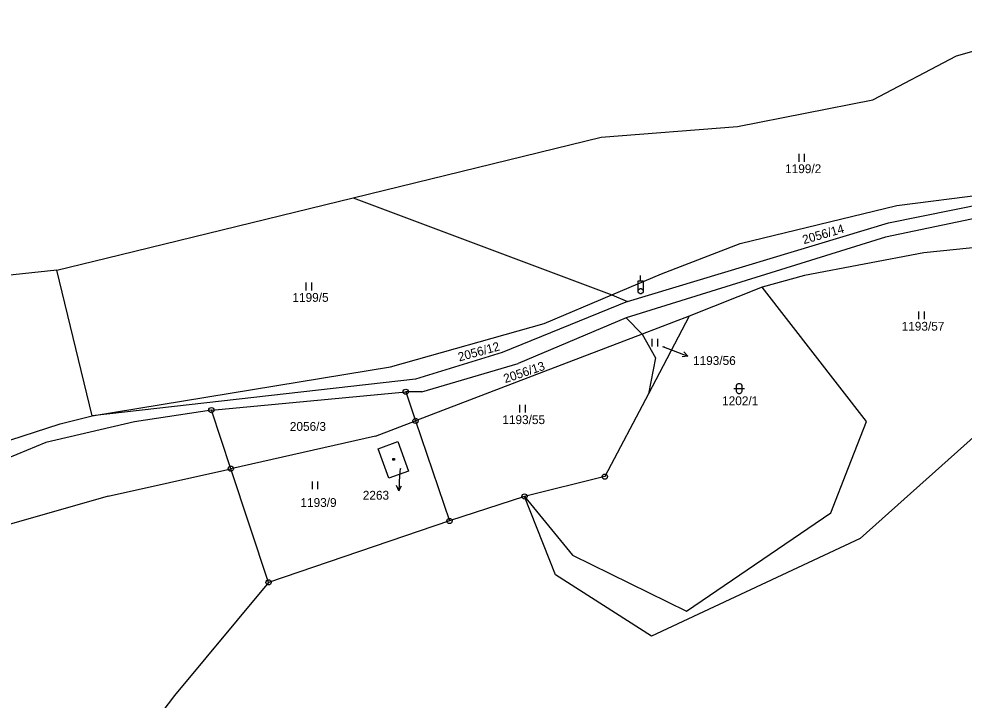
# Model space of a CAD drawing. Extents: x -795483 to -789093, y -1112258 to -1108741.
# Drawn here: x -793351.3 to -793169.4, y -1109355.1 to -1109224.1 of the extents above; entities that cross this region are included whole.
import ezdxf

# ---------------------------------------------------------------- set-up
doc = ezdxf.new("R2010")
doc.units = 0
for name, color, linetype in [('Komunikace', 7, 'Continuous'), ('Vrstva 1', 7, 'Continuous'), ('Vrstva 14', 7, 'Continuous'), ('Vrstva 15', 7, 'Continuous'), ('Vrstva 16', 7, 'Continuous'), ('Vrstva 23', 7, 'Continuous'), ('Vrstva 25', 7, 'Continuous'), ('Vrstva 26', 7, 'Continuous'), ('Vrstva 28', 7, 'Continuous'), ('Vrstva 4', 7, 'Continuous')]:
    doc.layers.add(name, color=color, linetype=linetype)

msp = doc.modelspace()

# ---------------------------------------------------------------- linework, layer by layer
at = {"layer": 'Komunikace'}
for p, q in [((-793227.4, -1109287.08), (-793225.35, -1109287.86)), ((-793277.93, -1109310.57), (-793278.01, -1109311.85))]:
    msp.add_line(p, q, dxfattribs=at)
at = {"layer": 'Vrstva 1'}
for p, q in [((-793183.93, -1109263.31), (-793142.18, -1109254.86)), ((-793182.36, -1109259.94), (-793142.18, -1109254.86)), ((-793141.91, -1109257.13), (-793184.49, -1109266.04)), ((-793286.93, -1109258.47), (-793237.16, -1109277.12)), ((-793212.47, -1109267.24), (-793182.36, -1109259.94)), ((-793234.18, -1109278.43), (-793183.93, -1109263.31)), ((-793141.08, -1109265.41), (-793177.13, -1109269.03)), ((-793184.49, -1109266.04), (-793234.43, -1109281.58)), ((-793227.6, -1109273.06), (-793212.47, -1109267.24)), ((-793177.13, -1109269.03), (-793200.08, -1109273.42)), ((-793337.14, -1109300.44), (-793343.98, -1109272.41)), ((-793237.16, -1109277.12), (-793227.6, -1109273.06)), ((-793200.08, -1109273.42), (-793208.26, -1109275.63)), ((-793208.26, -1109275.63), (-793222.32, -1109281.25)), ((-793188.19, -1109301.48), (-793208.26, -1109275.63)), ((-793250.19, -1109282.65), (-793237.16, -1109277.12)), ((-793237.16, -1109277.12), (-793234.18, -1109278.43)), ((-793234.18, -1109278.43), (-793258.28, -1109288.2)), ((-793234.43, -1109281.58), (-793255.2, -1109290.35)), ((-793234.43, -1109281.58), (-793231.35, -1109284.71)), ((-793222.32, -1109281.25), (-793231.35, -1109284.71)), ((-793222.32, -1109281.25), (-793230.15, -1109296.16)), ((-793279.77, -1109291.01), (-793250.19, -1109282.65)), ((-793231.35, -1109284.71), (-793250.35, -1109291.97)), ((-793231.35, -1109284.71), (-793228.75, -1109289.25)), ((-793258.28, -1109288.2), (-793274.94, -1109293.33)), ((-793228.75, -1109289.25), (-793230.15, -1109296.16)), ((-793337.14, -1109300.44), (-793279.77, -1109291.01)), ((-793273.76, -1109295.81), (-793255.2, -1109290.35)), ((-793250.35, -1109291.97), (-793274.94, -1109301.38)), ((-793274.94, -1109293.33), (-793337.14, -1109300.44)), ((-793314.23, -1109299.31), (-793276.84, -1109295.78)), ((-793276.84, -1109295.78), (-793274.94, -1109301.38)), ((-793273.76, -1109295.81), (-793276.84, -1109295.78)), ((-793230.15, -1109296.16), (-793238.52, -1109312.11)), ((-793314.23, -1109299.31), (-793329, -1109301.57)), ((-793310.49, -1109310.58), (-793314.23, -1109299.31)), ((-793358.59, -1109306.88), (-793343.31, -1109301.96)), ((-793329, -1109301.57), (-793346.09, -1109305.53)), ((-793343.31, -1109301.96), (-793337.14, -1109300.44)), ((-793282.63, -1109304.33), (-793274.94, -1109301.38)), ((-793274.94, -1109301.38), (-793268.41, -1109320.63)), ((-793191.66, -1109310.37), (-793188.19, -1109301.48)), ((-793165.14, -1109302.32), (-793189.38, -1109324.03)), ((-793346.09, -1109305.53), (-793390.2, -1109323.85)), ((-793282.63, -1109304.33), (-793310.49, -1109310.58)), ((-793282.12, -1109306.74), (-793278.33, -1109305.36)), ((-793278.33, -1109305.36), (-793276.29, -1109311.04)), ((-793280.06, -1109312.41), (-793282.12, -1109306.74)), ((-793334.1, -1109315.88), (-793310.49, -1109310.58)), ((-793303.23, -1109332.45), (-793310.49, -1109310.58)), ((-793276.29, -1109311.04), (-793280.06, -1109312.41)), ((-793195.05, -1109319.07), (-793191.66, -1109310.37)), ((-793238.52, -1109312.11), (-793253.99, -1109315.92)), ((-793334.1, -1109315.88), (-793383.32, -1109329.97)), ((-793253.99, -1109315.92), (-793268.41, -1109320.63)), ((-793248.04, -1109330.99), (-793253.99, -1109315.92)), ((-793253.99, -1109315.92), (-793244.73, -1109327.2)), ((-793222.81, -1109337.97), (-793195.05, -1109319.07)), ((-793268.41, -1109320.63), (-793303.23, -1109332.45)), ((-793189.38, -1109324.03), (-793229.52, -1109342.77)), ((-793244.73, -1109327.2), (-793222.81, -1109337.97)), ((-793229.52, -1109342.77), (-793248.04, -1109330.99)), ((-793303.23, -1109332.45), (-793321.35, -1109354.18)), ((-793321.35, -1109354.18), (-793332.79, -1109369.4))]:
    msp.add_line(p, q, dxfattribs=at)
at = {"layer": 'Vrstva 16'}
for p, q in [((-793225.35, -1109287.86), (-793222.55, -1109288.93)), ((-793222.55, -1109288.93), (-793223.66, -1109289.04)), ((-793222.55, -1109288.93), (-793223.3, -1109288.1)), ((-793278.01, -1109311.85), (-793278.19, -1109314.84)), ((-793278.19, -1109314.84), (-793278.63, -1109313.81)), ((-793278.19, -1109314.84), (-793277.63, -1109313.88))]:
    msp.add_line(p, q, dxfattribs=at)
at = {"layer": 'Vrstva 23'}
for p, q in [((-793201.14, -1109251.52), (-793201.14, -1109250.02)), ((-793200.14, -1109250.02), (-793200.14, -1109251.52)), ((-793295.97, -1109276.28), (-793295.97, -1109274.78)), ((-793294.97, -1109274.78), (-793294.97, -1109276.28)), ((-793178.09, -1109281.83), (-793178.09, -1109280.33)), ((-793177.09, -1109280.33), (-793177.09, -1109281.83)), ((-793229.4, -1109287.08), (-793229.4, -1109285.58)), ((-793228.4, -1109285.58), (-793228.4, -1109287.08)), ((-793213.17, -1109294.56), (-793213.07, -1109294.36)), ((-793213.17, -1109295.76), (-793213.17, -1109294.56)), ((-793213.07, -1109294.36), (-793212.97, -1109294.26)), ((-793212.97, -1109294.26), (-793212.77, -1109294.16)), ((-793212.77, -1109294.16), (-793212.57, -1109294.16)), ((-793212.57, -1109294.16), (-793212.37, -1109294.26)), ((-793212.37, -1109294.26), (-793212.27, -1109294.36)), ((-793212.27, -1109294.36), (-793212.17, -1109294.56)), ((-793212.17, -1109294.56), (-793212.17, -1109295.76)), ((-793213.67, -1109295.16), (-793211.67, -1109295.16)), ((-793213.07, -1109295.96), (-793213.17, -1109295.76)), ((-793212.97, -1109296.06), (-793213.07, -1109295.96)), ((-793212.77, -1109296.16), (-793212.97, -1109296.06)), ((-793212.57, -1109296.16), (-793212.77, -1109296.16)), ((-793212.37, -1109296.06), (-793212.57, -1109296.16)), ((-793212.27, -1109295.96), (-793212.37, -1109296.06)), ((-793212.17, -1109295.76), (-793212.27, -1109295.96)), ((-793254.85, -1109299.8), (-793254.85, -1109298.3)), ((-793253.85, -1109298.3), (-793253.85, -1109299.8)), ((-793294.8, -1109314.53), (-793294.8, -1109313.03)), ((-793293.8, -1109313.03), (-793293.8, -1109314.53))]:
    msp.add_line(p, q, dxfattribs=at)
at = {"layer": 'Vrstva 25'}
for p, q in [((-793279.3, -1109308.64), (-793279, -1109308.64)), ((-793279.3, -1109308.94), (-793279.3, -1109308.64)), ((-793279, -1109308.94), (-793279.3, -1109308.94)), ((-793279, -1109308.64), (-793279, -1109308.94))]:
    msp.add_line(p, q, dxfattribs=at)
at = {"layer": 'Vrstva 26'}
for p, q in [((-793232.13, -1109276.44), (-793232.13, -1109274.44)), ((-793232.13, -1109274.44), (-793231.13, -1109274.44)), ((-793231.63, -1109274.44), (-793231.63, -1109273.44)), ((-793231.13, -1109274.44), (-793231.13, -1109276.44)), ((-793232.13, -1109276.34), (-793232.03, -1109276.14)), ((-793232.13, -1109276.54), (-793232.13, -1109276.34)), ((-793232.03, -1109276.74), (-793232.13, -1109276.54)), ((-793232.03, -1109276.14), (-793231.93, -1109276.04)), ((-793231.93, -1109276.04), (-793231.73, -1109275.94)), ((-793231.73, -1109275.94), (-793231.53, -1109275.94)), ((-793231.63, -1109276.44), (-793231.63, -1109276.44)), ((-793231.53, -1109275.94), (-793231.33, -1109276.04)), ((-793231.33, -1109276.04), (-793231.23, -1109276.14)), ((-793231.23, -1109276.14), (-793231.13, -1109276.34)), ((-793231.13, -1109276.54), (-793231.23, -1109276.74)), ((-793231.13, -1109276.34), (-793231.13, -1109276.54)), ((-793231.93, -1109276.84), (-793232.03, -1109276.74)), ((-793231.73, -1109276.94), (-793231.93, -1109276.84)), ((-793231.53, -1109276.94), (-793231.73, -1109276.94)), ((-793231.33, -1109276.84), (-793231.53, -1109276.94)), ((-793231.23, -1109276.74), (-793231.33, -1109276.84))]:
    msp.add_line(p, q, dxfattribs=at)
at = {"layer": 'Vrstva 28'}
for centre, radius in [((-793276.84, -1109295.78), 0.5), ((-793276.84, -1109295.78), 0.01), ((-793314.23, -1109299.31), 0.5), ((-793314.23, -1109299.31), 0.01), ((-793274.94, -1109301.38), 0.5), ((-793274.94, -1109301.38), 0.01), ((-793310.49, -1109310.58), 0.5), ((-793310.49, -1109310.58), 0.01), ((-793238.52, -1109312.11), 0.5), ((-793238.52, -1109312.11), 0.01), ((-793253.99, -1109315.92), 0.5), ((-793253.99, -1109315.92), 0.01), ((-793268.41, -1109320.63), 0.5), ((-793268.41, -1109320.63), 0.01), ((-793303.23, -1109332.45), 0.5), ((-793303.23, -1109332.45), 0.01)]:
    msp.add_circle(centre, radius, dxfattribs=at)
at = {"layer": 'Vrstva 4'}
for p, q in [((-793170.82, -1109231.14), (-793145.99, -1109224.05)), ((-793186.97, -1109239.62), (-793170.82, -1109231.14)), ((-793213, -1109244.74), (-793186.97, -1109239.62)), ((-793239.25, -1109246.83), (-793213, -1109244.74)), ((-793286.93, -1109258.47), (-793239.25, -1109246.83)), ((-793334.5, -1109270.09), (-793286.93, -1109258.47)), ((-793343.98, -1109272.41), (-793334.5, -1109270.09)), ((-793343.98, -1109272.41), (-793375.27, -1109275.66))]:
    msp.add_line(p, q, dxfattribs=at)

# ---------------------------------------------------------------- texts
at = {"layer": 'Vrstva 14'}
for s, height, p in [('1199/2', 1.7, (-793203.83, -1109253.72)), ('1199/5', 1.7, (-793298.63, -1109278.48)), ('1193/57', 1.7, (-793181.4, -1109284.03)), ('1193/56', 0.1, (-793227.4, -1109287.08)), ('1202/1', 1.7, (-793215.95, -1109298.36)), ('2056/3', 1.7, (-793299.13, -1109303.3)), ('1193/55', 1.7, (-793258.24, -1109302)), ('1193/9', 1.7, (-793297.09, -1109317.94))]:
    msp.add_text(s, height=height, dxfattribs=at).set_placement(p)
for s, rotation, p in [('2056/14', 16.0222, (-793200.23, -1109267.4)), ('2056/12', 15.3885, (-793266.52, -1109289.96)), ('2056/13', 18.6206, (-793257.68, -1109294.13))]:
    msp.add_text(s, height=1.7, rotation=rotation, dxfattribs=at).set_placement(p)
at = {"layer": 'Vrstva 15'}
msp.add_text('2263', height=0.1, dxfattribs=at).set_placement((-793277.93, -1109310.57))
at = {"layer": 'Vrstva 16'}
for s, p in [('1193/56', (-793221.55, -1109290.63)), ('2263', (-793285.1, -1109316.54))]:
    msp.add_text(s, height=1.7, dxfattribs=at).set_placement(p)

doc.saveas('drawing.dxf')
